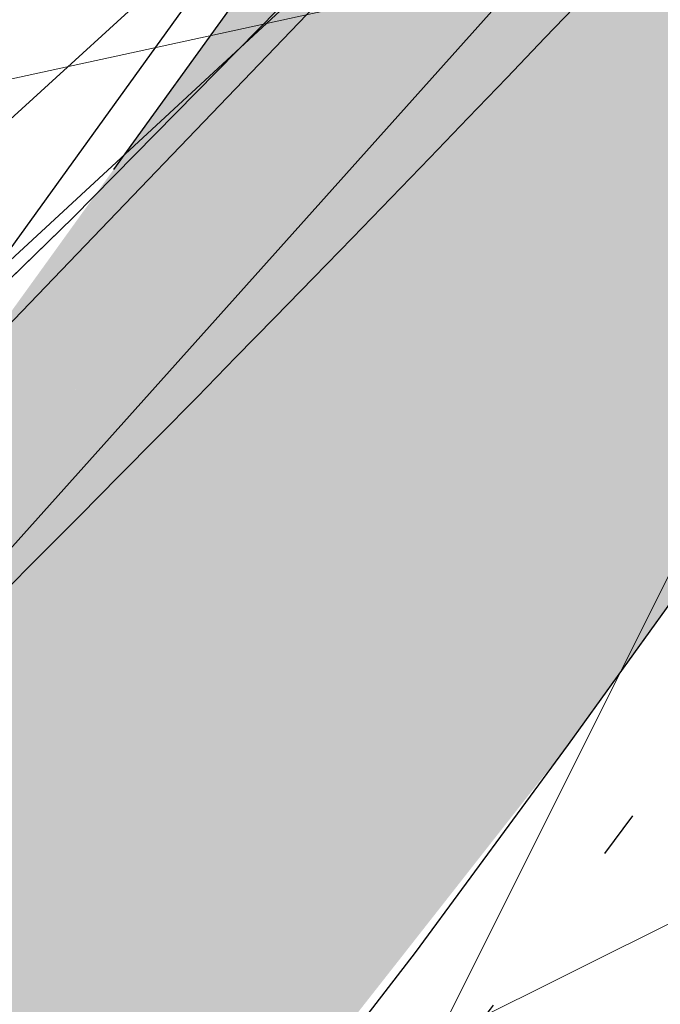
# Model space of a CAD drawing. Header units: metres. Extents: x 163628 to 167855, y 402678 to 405435.
# Tile 716 of 1056: x 165677.69 to 165679.05, y 404061.06 to 404063.16. Entities that reach past the tile are written whole.
import ezdxf

# ---------------------------------------------------------------- set-up
doc = ezdxf.new("R2010")
doc.units = ezdxf.units.M
for name, pattern in [('X-CA190022.004-UO-DWM_Snelfietsroute$0$VH-GELEIDEBAND_50X200', [8, 4, -2, 0, -2]), ('X-CA190022.004-UO-DWM_Snelfietsroute$0$VH-OPSLUITBAND_80X200', [14, 8, -2, 2, -2]), ('X-CA190022.004-UO-WHM_Riolering gemeente_NLCS_v0.2$0$RI-GWA', [18.45, 6, -1.8, 1.75, -1.8, 1.75, -1.8, 1.75, -1.8])]:
    doc.linetypes.add(name, pattern=pattern)
for name, color, linetype, lineweight in [('X-CA190022.004-UO-BGT_Ondergrond$0$GE_314_WGDRijbaanLokaleweg_Vlak_GEM', 253, 'Continuous', 9), ('X-CA190022.004-UO-BGT_Ondergrond$0$GE_367_OWGBerm_groenvoorziening_grasenk_GEM', 253, 'Continuous', 9), ('X-CA190022.004-UO-DTM inmeting$0$B-WE-VH-VERHARDING_ASFALT-G', 246, 'Continuous', 0), ('X-CA190022.004-UO-DWM_Snelfietsroute$0$N-WE-VH-KANTOPSLUITING_ACHTERKANTBAND-G', 125, 'Continuous', 25), ('X-CA190022.004-UO-DWM_Snelfietsroute$0$N-WE-VH-KANTOPSLUITING_GELEIDEBAND_50X200-G', 125, 'X-CA190022.004-UO-DWM_Snelfietsroute$0$VH-GELEIDEBAND_50X200', 25), ('X-CA190022.004-UO-DWM_Snelfietsroute$0$N-WE-VH-KANTOPSLUITING_OPSLUITBAND_80X200-G', 125, 'X-CA190022.004-UO-DWM_Snelfietsroute$0$VH-OPSLUITBAND_80X200', 25), ('X-CA190022.004-UO-WHM_Riolering gemeente_NLCS_v0.2$0$B-WE-RI-GWA_TRANSPORTLEIDING-G', 214, 'X-CA190022.004-UO-WHM_Riolering gemeente_NLCS_v0.2$0$RI-GWA', 15)]:
    doc.layers.add(name, color=color, linetype=linetype, lineweight=lineweight)
for name, color, linetype, lineweight, transparency in [('X-CA190022.004-UO-KL_Wenstracé_v0.3$0$N-WE-KL-TRACE_WENSTRACE-G 1.5m', 24, 'Continuous', 35, 0.6), ('X-CA190022.004-UO-KLIC$0$B-OI-KL-DATA_KPN_0000546663_VECT_19O042616-G', 42, 'X-CA190022.004-UO-KLIC$0$1-200 TELEFONIE-KPN', 0, 0.25), ('X-CA190022.004-UO-KLIC$0$B-OI-KL-DATA_ZIGGO BV_0000546674_VECT_19O042616-G', 42, 'X-CA190022.004-UO-KLIC$0$1-200 ZIGGO', 0, 0.25), ('X-CA190022.004-UO-KLIC$0$B-OI-KL-WATER_BW_0000551269_VECT_19O042616-G', 42, 'X-CA190022.004-UO-KLIC$0$1-200 WATERLEIDING', 0, 0.25), ('X-CA190022.004-UO-KLIC$0$B-WE-KL-ET_LS-G', 42, 'X-CA190022.004-UO-KLIC$0$1-200 LAAGSPANNING', 0, 0.25), ('X-CA190022.004-UO-KLIC$0$B-WE-KL-ET_LS_KABELBED-G', 42, 'X-CA190022.004-UO-KLIC$0$1-200 LAAGSPANNING', 0, 0.25), ('X-CA190022.004-UO-KLIC$0$B-WE-KL-ET_MS-G', 42, 'X-CA190022.004-UO-KLIC$0$1-200 MIDDENSPANNING', 0, 0.25)]:
    doc.layers.add(name, color=color, linetype=linetype, lineweight=lineweight, transparency=transparency)
doc.styles.add('X-CA190022.004-UO-KLIC$0$NLCS-ISO', font='NLCS-ISO.ttf')
doc.linetypes.add('X-CA190022.004-UO-KLIC$0$1-200 LAAGSPANNING', pattern='A,1.5,-0.6,["LS",X-CA190022.004-UO-KLIC$0$NLCS-ISO,S=0.24,R=0,X=-0.45,Y=-0.12],-0.05', length=2.15)
doc.linetypes.add('X-CA190022.004-UO-KLIC$0$1-200 MIDDENSPANNING', pattern='A,1.5,-0.6,["MS",X-CA190022.004-UO-KLIC$0$NLCS-ISO,S=0.24,R=0,X=-0.5,Y=-0.12],-0.05', length=2.15)
doc.linetypes.add('X-CA190022.004-UO-KLIC$0$1-200 TELEFONIE-KPN', pattern='A,1.5,-0.6,["KPN",X-CA190022.004-UO-KLIC$0$NLCS-ISO,S=0.24,R=0,X=-0.5,Y=-0.12],-0.3', length=2.4)
doc.linetypes.add('X-CA190022.004-UO-KLIC$0$1-200 WATERLEIDING', pattern='A,1.5,-0.6,["WATER",X-CA190022.004-UO-KLIC$0$NLCS-ISO,S=0.24,R=0,X=-0.5,Y=-0.12],-0.65', length=2.75)
doc.linetypes.add('X-CA190022.004-UO-KLIC$0$1-200 ZIGGO', pattern='A,1.5,-0.6,["ZIGGO",X-CA190022.004-UO-KLIC$0$NLCS-ISO,S=0.24,R=0,X=-0.5,Y=-0.12],-0.5', length=2.6)

msp = doc.modelspace()

# ---------------------------------------------------------------- linework, layer by layer
at = {"layer": 'X-CA190022.004-UO-BGT_Ondergrond$0$GE_314_WGDRijbaanLokaleweg_Vlak_GEM', "extrusion": (0, 0, -1)}
msp.add_arc((-165627.9204, 404108.7246), 72.11, 211.384689, 240.300856, dxfattribs=at)
at = {"layer": 'X-CA190022.004-UO-BGT_Ondergrond$0$GE_314_WGDRijbaanLokaleweg_Vlak_GEM'}
msp.add_arc((165623.999, 404115.4495), 75.7797, 311.045111, 322.497387, dxfattribs=at)
at = {"layer": 'X-CA190022.004-UO-BGT_Ondergrond$0$GE_367_OWGBerm_groenvoorziening_grasenk_GEM'}
msp.add_arc((165627.9204, 404108.7246), 72.11, 299.699144, 328.615311, dxfattribs=at)
at = {"layer": 'X-CA190022.004-UO-BGT_Ondergrond$0$GE_367_OWGBerm_groenvoorziening_grasenk_GEM', "extrusion": (0, 0, -1)}
msp.add_arc((-165623.999, 404115.4495), 75.7797, 217.502613, 228.954889, dxfattribs=at)
at = {"layer": 'X-CA190022.004-UO-DTM inmeting$0$B-WE-VH-VERHARDING_ASFALT-G'}
msp.add_polyline3d([(165692.467, 404081.283, 9.011), (165690.492, 404078.619, 9.015), (165688.163, 404075.127, 9.011), (165687.418, 404074.012, 9.009), (165685.769, 404072.007, 9.052), (165683.108, 404068.492, 9.046), (165680.191, 404064.848, 9.068), (165677.184, 404061.487, 9.092), (165674.539, 404058.944, 9.177), (165671.821, 404056.725, 9.214), (165668.888, 404054.742, 9.216), (165664.997, 404052.397, 9.208), (165664.184, 404051.983, 9.201), (165661.309, 404050.306, 9.188), (165657.372, 404048.088, 9.161), (165655.189, 404046.873, 9.152), (165655.094, 404046.534, 9.163), (165651.321, 404044.732, 9.168), (165648.297, 404043.223, 9.172), (165643.616, 404040.892, 9.203)], dxfattribs=at)
at = {"layer": 'X-CA190022.004-UO-DWM_Snelfietsroute$0$N-WE-VH-KANTOPSLUITING_ACHTERKANTBAND-G', "ltscale": 0.2, "flags": 128}
for points in [[(165597.2726, 404017.9776), (165601.5267, 404020.047), (165667.6688, 404052.2005), (165668.0447, 404052.3865), (165668.8606, 404052.8133), (165669.6623, 404053.2645), (165670.4498, 404053.7402), (165671.2222, 404054.2399), (165671.9789, 404054.7632), (165672.7191, 404055.3094), (165673.4427, 404055.8786), (165673.8469, 404056.2127), (165674.1467, 404056.4684), (165674.8341, 404057.0811), (165675.5017, 404057.7141), (165676.1494, 404058.3673), (165676.7768, 404059.0402), (165677.3832, 404059.732), (165677.968, 404060.4422), (165678.531, 404061.1705), (165678.8565, 404061.6135), (165690.783, 404078.1663)], [(165683.6085, 404070.9117), (165677.5788, 404062.5431), (165677.2692, 404062.1215), (165676.7328, 404061.4278), (165676.1789, 404060.7552), (165675.6046, 404060.0999), (165675.0104, 404059.4626), (165674.3969, 404058.8439), (165673.7646, 404058.2443), (165673.1083, 404057.6593), (165672.831, 404057.4228), (165672.4508, 404057.1086), (165671.7613, 404056.5663), (165671.0602, 404056.0489), (165670.3435, 404055.5533), (165669.6119, 404055.08), (165668.8661, 404054.6295), (165668.1068, 404054.2021), (165667.3281, 404053.7948), (165666.973, 404053.6191), (165663.6125, 404051.9854), (165661.0825, 404053.239)]]:
    msp.add_lwpolyline(points, dxfattribs=at)
at = {"layer": 'X-CA190022.004-UO-DWM_Snelfietsroute$0$N-WE-VH-KANTOPSLUITING_GELEIDEBAND_50X200-G', "ltscale": 0.2, "flags": 128}
msp.add_lwpolyline([(165597.3599, 404017.7977), (165601.6142, 404019.8672), (165667.7568, 404052.0209), (165668.1354, 404052.2083), (165668.9561, 404052.6375), (165669.7631, 404053.0918), (165670.5558, 404053.5706), (165671.3334, 404054.0737), (165672.0951, 404054.6004), (165672.8403, 404055.1503), (165673.5682, 404055.7229), (165673.9755, 404056.0595), (165674.2782, 404056.3176), (165674.9695, 404056.9339), (165675.6415, 404057.5711), (165676.2936, 404058.2287), (165676.9252, 404058.9061), (165677.5356, 404059.6025), (165678.1243, 404060.3175), (165678.6908, 404061.0501), (165679.0182, 404061.4959), (165690.9453, 404078.0494)], dxfattribs=at)
at = {"layer": 'X-CA190022.004-UO-DWM_Snelfietsroute$0$N-WE-VH-KANTOPSLUITING_OPSLUITBAND_80X200-G', "ltscale": 0.2, "flags": 128}
msp.add_lwpolyline([(165686.892, 404077.209), (165687.5552, 404077.1077), (165683.3145, 404071.2221), (165683.7202, 404070.9299), (165677.6435, 404062.496), (165677.3331, 404062.0734), (165676.7954, 404061.3779), (165676.2399, 404060.7034), (165675.664, 404060.0463), (165675.0681, 404059.4072), (165674.4528, 404058.7867), (165673.8187, 404058.1855), (165673.1609, 404057.599), (165672.8824, 404057.3616), (165672.501, 404057.0464), (165671.8098, 404056.5027), (165671.1067, 404055.9838), (165670.388, 404055.4868), (165669.6544, 404055.0122), (165668.9064, 404054.5604), (165668.145, 404054.1318), (165667.3644, 404053.7235), (165667.0082, 404053.5472), (165663.6122, 404051.8963), (165661.047, 404053.1673)], dxfattribs=at)
at = {"layer": 'X-CA190022.004-UO-KL_Wenstracé_v0.3$0$N-WE-KL-TRACE_WENSTRACE-G 1.5m', "lineweight": 18, "ltscale": 0.2, "const_width": 1.5}
msp.add_lwpolyline([(165576.1178, 404009.7862, 0.039739), (165596.166, 404018.2749), (165667.3415, 404052.8753, 0.124118), (165678.2474, 404062.0512), (165690.192, 404078.629, -0.152208), (165708.4365, 404092.3363, -0.152208)], format="xyb", dxfattribs=at)
at = {"layer": 'X-CA190022.004-UO-KLIC$0$B-OI-KL-DATA_KPN_0000546663_VECT_19O042616-G', "flags": 128}
msp.add_lwpolyline([(165703.5, 404097.5), (165696.1667, 404088.1667), (165685.5, 404071.8333), (165681.5, 404066.5), (165673.5, 404058.1667), (165672.5, 404057.5), (165666.5, 404053.1667), (165665.1667, 404052.5), (165609.5, 404024.8333), (165553.5, 403998.1667), (165544.1667, 403994.5), (165539.5, 403992.1667), (165525.8333, 403979.1667), (165525.8333, 403978.5), (165532.1667, 403975.8333)], dxfattribs=at)
at = {"layer": 'X-CA190022.004-UO-KLIC$0$B-OI-KL-DATA_ZIGGO BV_0000546674_VECT_19O042616-G', "flags": 128}
msp.add_lwpolyline([(165690.1667, 404077.8333), (165689.5, 404077.8333), (165688.1667, 404076.1667), (165682.5, 404067.8333), (165680.8333, 404065.8333), (165673.1667, 404058.8333)], dxfattribs=at)
at = {"layer": 'X-CA190022.004-UO-KLIC$0$B-OI-KL-WATER_BW_0000551269_VECT_19O042616-G', "flags": 128}
for points in [[(165679.8333, 404063.5), (165678.1667, 404060.1667), (165675.8333, 404057.1667), (165670.8333, 404049.8333), (165669.8333, 404048.8333), (165667.5, 404048.1667)], [(165679.8333, 404063.5), (165672.1667, 404061.8333)]]:
    msp.add_lwpolyline(points, dxfattribs=at)
at = {"layer": 'X-CA190022.004-UO-KLIC$0$B-WE-KL-ET_LS-G'}
for points in [[(165665.172, 404053.83), (165670.881, 404056.894), (165672.103, 404057.458), (165672.317, 404057.632), (165673.309, 404058.468), (165673.676, 404058.791), (165674.025, 404059.108), (165674.214, 404059.284), (165674.358, 404059.419), (165675.363, 404060.374), (165675.885, 404060.866), (165677.803, 404062.735), (165678.24, 404063.179), (165678.661, 404063.612), (165679.064, 404064.037), (165681.035, 404066.394), (165682.17, 404067.752), (165683.17, 404069.13), (165684.044, 404070.328), (165685.755, 404072.306), (165694.425, 404084.658), (165700.472, 404093.355)], [(165678.24, 404063.179), (165677.803, 404062.735), (165675.885, 404060.866), (165675.363, 404060.374), (165674.358, 404059.419), (165674.214, 404059.284), (165674.025, 404059.108), (165673.676, 404058.791), (165673.309, 404058.468), (165672.317, 404057.632), (165672.103, 404057.458), (165671.89, 404057.286), (165671.446, 404056.934)], [(165678.24, 404063.179), (165677.803, 404062.735), (165675.885, 404060.866), (165675.363, 404060.374), (165674.358, 404059.419), (165674.214, 404059.284), (165674.025, 404059.108), (165673.676, 404058.791), (165673.309, 404058.468), (165672.317, 404057.632), (165672.103, 404057.458), (165671.89, 404057.286), (165671.446, 404056.934)]]:
    msp.add_lwpolyline(points, dxfattribs=at)
at = {"layer": 'X-CA190022.004-UO-KLIC$0$B-WE-KL-ET_LS_KABELBED-G'}
msp.add_lwpolyline([(165681.035, 404066.394), (165679.064, 404064.037), (165678.661, 404063.612), (165678.24, 404063.179), (165677.803, 404062.735), (165675.885, 404060.866), (165675.363, 404060.374), (165674.358, 404059.419), (165674.214, 404059.284), (165674.025, 404059.108), (165673.676, 404058.791), (165673.309, 404058.468), (165672.317, 404057.632), (165672.103, 404057.458)], dxfattribs=at)
at = {"layer": 'X-CA190022.004-UO-KLIC$0$B-WE-KL-ET_MS-G', "linetype": 'X-CA190022.004-UO-KLIC$0$1-200 MIDDENSPANNING'}
msp.add_lwpolyline([(165679.785, 404064.601), (165676.334, 404061.409), (165675.356, 404060.59), (165674.331, 404059.762), (165673.259, 404058.924), (165672.139, 404058.076), (165670.972, 404057.217), (165669.758, 404056.349), (165668.496, 404055.471), (165667.187, 404054.582), (165666.969, 404054.436), (165666.545, 404054.152), (165665.351, 404053.379), (165664.98, 404053.147), (165664.623, 404052.928), (165664.279, 404052.722), (165663.037, 404052.026), (165662.761, 404051.885), (165662.491, 404051.746), (165658.095, 404049.492), (165656.49, 404048.669)], dxfattribs=at)
at = {"layer": 'X-CA190022.004-UO-WHM_Riolering gemeente_NLCS_v0.2$0$B-WE-RI-GWA_TRANSPORTLEIDING-G'}
msp.add_line((165686.944, 404065.152), (165627.104, 404035.36), dxfattribs=at)

doc.saveas('drawing.dxf')
